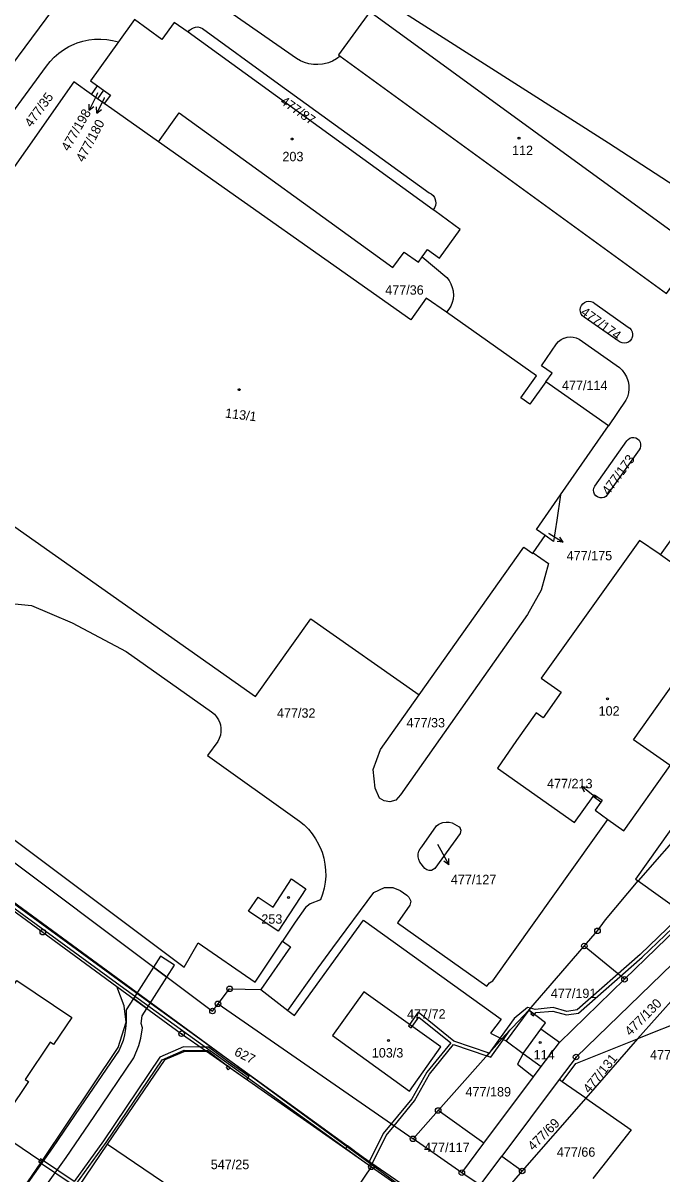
# Model space of a CAD drawing. Extents: x -758582 to -751794, y -998770 to -994350.
# Drawn here: x -754154.9 to -754039.5, y -997140.7 to -996932.8 of the extents above; entities that cross this region are included whole.
import ezdxf

# ---------------------------------------------------------------- set-up
doc = ezdxf.new("R2010")
doc.units = 0
for name, color, linetype in [('Hranice parcel', 7, 'Continuous'), ('Parcelní čísla', 7, 'Continuous'), ('Pop  PČ popisy', 7, 'Continuous'), ('Vnitřní kresba', 7, 'Continuous'), ('Věcná břemena k části', 7, 'Continuous'), ('Značky bodu BP', 7, 'Continuous'), ('Značky budov', 7, 'Continuous')]:
    doc.layers.add(name, color=color, linetype=linetype)

msp = doc.modelspace()

# ---------------------------------------------------------------- linework, layer by layer
at = {"layer": 'Hranice parcel'}
for p, q in [((-754080.79, -996966.53), (-754125.01, -996934.46)), ((-754097.57, -996938.81), (-754038.66, -996981.68)), ((-754142.47, -996945.71), (-754141.38, -996944.16)), ((-754141.38, -996944.16), (-754140.3, -996944.94)), ((-754140.3, -996944.94), (-754141.38, -996946.48)), ((-754141.38, -996946.48), (-754142.47, -996945.71)), ((-754140.18, -996947.33), (-754141.38, -996946.48)), ((-754082.75, -996975.06), (-754078.33, -996978.8)), ((-754051.59, -996983.45), (-754045.6, -996987.72)), ((-754047.37, -996990.24), (-754053.52, -996985.96)), ((-754054.43, -996989.89), (-754047.14, -996995.05)), ((-754049.15, -997005.57), (-754060.47, -996997.63)), ((-754045.97, -997000.96), (-754049.15, -997005.57)), ((-754057.78, -997018.04), (-754049.15, -997005.57)), ((-754051.59, -997016.5), (-754045.83, -997008.3)), ((-754043.62, -997009.9), (-754049.35, -997018.07)), ((-754062.72, -997028.49), (-754060.57, -997025.4)), ((-754050.49, -997073.54), (-754051.89, -997072.56)), ((-754082.84, -997081.61), (-754080.21, -997077.87)), ((-754077.38, -997077.3), (-754076.08, -997078.01)), ((-754034.32, -997076.96), (-754043.77, -997087.8)), ((-754082.29, -997085.57), (-754083.21, -997084.41)), ((-754063.54, -997111.14), (-754053.5, -997099.56)), ((-754046.24, -997105.57), (-754053.5, -997099.56)), ((-754057.99, -997116.96), (-754046.24, -997105.57)), ((-754111.89, -997107.42), (-754107.01, -997111.2)), ((-754119.64, -997110), (-754084.43, -997134.4)), ((-754063.54, -997111.14), (-754068.39, -997116.31)), ((-754032.89, -997111.93), (-754043.87, -997116.33)), ((-754079.89, -997129.27), (-754068.39, -997116.31)), ((-754043.87, -997116.33), (-754053.22, -997127.04)), ((-754121.74, -997118.55), (-754091.94, -997139.45)), ((-754071.64, -997135.2), (-754062.67, -997123.2)), ((-754058.02, -997123.68), (-754068.39, -997137.54)), ((-754057.48, -997124.07), (-754058.02, -997123.68)), ((-754053.22, -997127.04), (-754057.48, -997124.07)), ((-754053.22, -997127.04), (-754064.71, -997140.19)), ((-754084.43, -997134.4), (-754079.89, -997129.27)), ((-754071.64, -997135.2), (-754079.89, -997129.27)), ((-754075.61, -997140.51), (-754084.43, -997134.4)), ((-754139.57, -997135.37), (-754105.05, -997158.78)), ((-754075.61, -997140.51), (-754071.64, -997135.2)), ((-754072.33, -997142.79), (-754068.39, -997137.54)), ((-754068.39, -997137.54), (-754064.71, -997140.19)), ((-754105.05, -997158.78), (-754091.94, -997139.45)), ((-754072.33, -997142.79), (-754075.61, -997140.51))]:
    msp.add_line(p, q, dxfattribs=at)
for points in [[(-754105.46, -996939.21), (-754121.86, -996927.74), (-754127.57, -996923.78), (-754145.56, -996924.99), (-754166.15, -996952.75), (-754178.02, -996968.84), (-754181.56, -996972.31), (-754185.62, -996974.05), (-754188.1, -996974.56), (-754190.09, -996974.57), (-754192.07, -996974.3), (-754197.88, -996971.69), (-754201.66, -996969.1), (-754203.34, -996967.22)], [(-754114.92, -996922.81), (-754095.87, -996924.57), (-754049.13, -996954.42), (-754026.08, -996969.43)], [(-754038.66, -996981.68), (-754033.01, -996973.87), (-754092.2, -996930.79), (-754097.89, -996938.57), (-754097.57, -996938.81)], [(-754125.01, -996934.46), (-754127.57, -996932.69), (-754129.78, -996935.75), (-754134.74, -996932.18), (-754137.64, -996936.21)], [(-754125.01, -996934.46), (-754124.77, -996934.11), (-754124.45, -996933.83), (-754124.09, -996933.64), (-754123.68, -996933.53), (-754123.26, -996933.51), (-754122.84, -996933.6), (-754122.46, -996933.78)], [(-754122.46, -996933.78), (-754109.4, -996943.29), (-754081.53, -996963.47)], [(-754150.63, -996940.6), (-754149.96, -996939.75), (-754149.22, -996938.96), (-754148.41, -996938.25), (-754147.53, -996937.61), (-754146.6, -996937.06), (-754145.62, -996936.6), (-754145.08, -996936.39), (-754144.05, -996936.06), (-754142.99, -996935.84), (-754141.92, -996935.71), (-754140.83, -996935.69), (-754139.75, -996935.76), (-754138.69, -996935.94), (-754137.64, -996936.21)], [(-754137.64, -996936.21), (-754142.69, -996943.22), (-754141.38, -996944.16)], [(-754097.57, -996938.81), (-754098.23, -996939.29), (-754098.95, -996939.68), (-754099.7, -996939.98), (-754100.49, -996940.19), (-754100.79, -996940.24), (-754101.6, -996940.31), (-754102.41, -996940.29), (-754103.22, -996940.16), (-754104, -996939.94), (-754104.75, -996939.62), (-754105.46, -996939.21)], [(-754163.22, -996968.34), (-754167.78, -996965.13), (-754165.6, -996960.89), (-754160.73, -996954.3), (-754150.63, -996940.6)], [(-754142.47, -996945.71), (-754145.67, -996943.45), (-754163.22, -996968.34)], [(-754140.3, -996944.94), (-754139.08, -996945.82), (-754140.18, -996947.33)], [(-754130.4, -996954.24), (-754138.82, -996948.29), (-754140.18, -996947.33)], [(-754130.4, -996954.24), (-754126.63, -996949.05), (-754088.1, -996976.99), (-754086.04, -996974.22), (-754083.41, -996976.02), (-754082.75, -996975.06)], [(-754078.39, -996985.04), (-754082.05, -996982.48), (-754084.83, -996986.41), (-754130.4, -996954.24)], [(-754081.53, -996963.47), (-754081.14, -996963.67), (-754080.81, -996963.96), (-754080.55, -996964.31), (-754080.47, -996964.48), (-754080.34, -996964.9), (-754080.31, -996965.33), (-754080.38, -996965.77), (-754080.54, -996966.17), (-754080.79, -996966.53)], [(-754163.22, -996968.34), (-754163.91, -996969.32), (-754168.44, -996966.15), (-754174.84, -996975.25), (-754160.04, -996985.68), (-754176.78, -997009.44), (-754112.9, -997054.45), (-754102.9, -997040.42), (-754083.31, -997054.17)], [(-754082.75, -996975.06), (-754081.84, -996973.72), (-754079.65, -996975.29), (-754075.91, -996970.08), (-754080.49, -996966.75), (-754080.79, -996966.53)], [(-754078.33, -996978.8), (-754077.91, -996979.33), (-754077.58, -996979.92), (-754077.33, -996980.55), (-754077.18, -996981.21), (-754077.17, -996981.31), (-754077.13, -996981.98), (-754077.19, -996982.66), (-754077.36, -996983.31), (-754077.61, -996983.94), (-754077.96, -996984.52), (-754078.39, -996985.04)], [(-754060.47, -996997.63), (-754063.31, -997001.68), (-754064.96, -997000.53), (-754062.15, -996996.56), (-754078.39, -996985.04)], [(-754053.52, -996985.96), (-754053.82, -996985.7), (-754054.05, -996985.37), (-754054.18, -996984.99), (-754054.22, -996984.6), (-754054.16, -996984.21), (-754054.01, -996983.84), (-754053.76, -996983.53), (-754053.45, -996983.28), (-754053.08, -996983.12), (-754052.69, -996983.06), (-754052.3, -996983.09), (-754051.92, -996983.23), (-754051.59, -996983.45)], [(-754045.6, -996987.72), (-754045.28, -996987.95), (-754045.02, -996988.25), (-754044.85, -996988.6), (-754044.77, -996988.99), (-754044.8, -996989.38), (-754044.92, -996989.76), (-754044.98, -996989.88), (-754045.22, -996990.19), (-754045.54, -996990.43), (-754045.9, -996990.59), (-754046.29, -996990.65), (-754046.68, -996990.6), (-754047.05, -996990.47), (-754047.37, -996990.24)], [(-754060.47, -996997.63), (-754059.29, -996996.04), (-754061.2, -996994.71), (-754058.51, -996990.75)], [(-754058.51, -996990.75), (-754058.13, -996990.33), (-754057.69, -996989.99), (-754057.19, -996989.73), (-754057.15, -996989.71), (-754056.61, -996989.55), (-754056.05, -996989.49), (-754055.49, -996989.53), (-754054.94, -996989.66), (-754054.43, -996989.89)], [(-754192.4, -996994.13), (-754198.35, -997002.7), (-754197.86, -997014.01), (-754198.49, -997016.69), (-754200.19, -997019.97), (-754178.43, -997035.46), (-754177.44, -997035.63), (-754153.32, -997038.06), (-754146, -997041.17), (-754136.25, -997046.36), (-754120.79, -997057.26)], [(-754047.14, -996995.05), (-754046.64, -996995.54), (-754046.22, -996996.1), (-754045.89, -996996.71), (-754045.64, -996997.37), (-754045.59, -996997.56), (-754045.47, -996998.25), (-754045.45, -996998.95), (-754045.52, -996999.64), (-754045.7, -997000.32), (-754045.97, -997000.96)], [(-754225.26, -996997.02), (-754222.47, -996998.51), (-754230.99, -997012.45), (-754232.65, -997017.82), (-754232.38, -997021.15), (-754228.83, -997026.23), (-754214.12, -997037.13), (-754125.75, -997103.38), (-754123.21, -997098.99), (-754112.91, -997106.08), (-754108.02, -997098.69)], [(-754045.83, -997008.3), (-754045.59, -997008.02), (-754045.28, -997007.81), (-754044.93, -997007.7), (-754044.56, -997007.68), (-754044.2, -997007.76), (-754043.88, -997007.93), (-754043.61, -997008.19), (-754043.42, -997008.5), (-754043.33, -997008.86), (-754043.33, -997009.23), (-754043.43, -997009.58), (-754043.62, -997009.9)], [(-754039.71, -997028.91), (-754027.85, -997012.18), (-754023.24, -997015.41)], [(-754060.57, -997025.4), (-754062.11, -997024.29), (-754057.78, -997018.04)], [(-754057.78, -997018.04), (-754058.43, -997022.6), (-754059.09, -997026.48), (-754060.57, -997025.4)], [(-754049.35, -997018.07), (-754049.61, -997018.33), (-754049.93, -997018.52), (-754050.29, -997018.6), (-754050.66, -997018.59), (-754051.02, -997018.49), (-754051.12, -997018.43), (-754051.41, -997018.21), (-754051.64, -997017.91), (-754051.77, -997017.57), (-754051.81, -997017.2), (-754051.75, -997016.83), (-754051.59, -997016.5)], [(-754239.48, -997020.33), (-754210.52, -997043.57), (-754169.4, -997074.8), (-754120.65, -997111.31), (-754119.64, -997110)], [(-754039.71, -997028.91), (-754039.97, -997028.72), (-754043.54, -997026.29), (-754050.43, -997035.96), (-754061.28, -997051.18), (-754057.69, -997053.72), (-754060.94, -997058.31), (-754062.2, -997057.42), (-754065.77, -997062.43), (-754069.17, -997067.4), (-754055.28, -997077.26), (-754051.89, -997072.56)], [(-754062.72, -997028.49), (-754059.96, -997030.42), (-754061.28, -997035.26), (-754063.73, -997039.65), (-754086.69, -997072.26), (-754087.52, -997073.21), (-754088.64, -997073.53), (-754089.62, -997073.33), (-754090.47, -997072.82), (-754091.25, -997071.06), (-754091.6, -997067.65), (-754090.32, -997064.05), (-754083.31, -997054.17)], [(-754083.31, -997054.17), (-754064.42, -997027.49), (-754062.8, -997028.61), (-754062.72, -997028.49)], [(-754049.22, -997076.69), (-754046.35, -997078.74), (-754037.97, -997066.94), (-754044.6, -997062.28), (-754027.23, -997037.77), (-754039.71, -997028.91)], [(-754120.79, -997057.26), (-754120.3, -997057.66), (-754119.89, -997058.13), (-754119.55, -997058.67), (-754119.31, -997059.24), (-754119.21, -997059.58), (-754119.11, -997060.2), (-754119.11, -997060.83), (-754119.21, -997061.45), (-754119.41, -997062.05), (-754119.7, -997062.61)], [(-754119.7, -997062.61), (-754121.53, -997065.15), (-754104.94, -997076.98)], [(-754051.89, -997072.56), (-754051.65, -997072.22), (-754050.27, -997073.22), (-754050.49, -997073.54)], [(-754050.49, -997073.54), (-754051.55, -997075.02), (-754049.22, -997076.69)], [(-754046.24, -997105.57), (-754034.79, -997094.46), (-754019.64, -997075.58)], [(-754034.32, -997076.96), (-754035.97, -997075.79), (-754044.26, -997087.46), (-754043.77, -997087.8)], [(-754107.01, -997111.2), (-754101.56, -997103.52), (-754098.92, -997099.9), (-754091.53, -997089.9), (-754089.59, -997088.98), (-754088.1, -997088.98), (-754086.73, -997089.52), (-754085.52, -997090.37), (-754085.19, -997090.76), (-754084.81, -997091.44), (-754084.99, -997092.16), (-754087.22, -997095.34), (-754071.08, -997106.8), (-754070.62, -997106.18), (-754070.01, -997105.83), (-754051.65, -997080.1), (-754049.22, -997076.69)], [(-754104.94, -997076.98), (-754104.1, -997077.68), (-754103.33, -997078.45), (-754102.62, -997079.3), (-754102.01, -997080.2), (-754101.47, -997081.15), (-754101.02, -997082.15), (-754100.85, -997082.63), (-754100.54, -997083.68), (-754100.33, -997084.75), (-754100.21, -997085.84), (-754100.2, -997086.94), (-754100.29, -997088.03), (-754100.48, -997089.11), (-754100.76, -997090.16), (-754101.14, -997091.19)], [(-754080.21, -997077.87), (-754079.75, -997077.56), (-754079.25, -997077.33), (-754079.02, -997077.26), (-754078.47, -997077.18), (-754077.92, -997077.19), (-754077.38, -997077.3)], [(-754076.08, -997078.01), (-754075.9, -997078.28), (-754075.89, -997078.3), (-754075.81, -997078.61), (-754075.83, -997078.93), (-754075.94, -997079.23)], [(-754016.33, -997077.85), (-754031.82, -997097.16), (-754054.98, -997119.61), (-754058.02, -997123.68)], [(-754043.77, -997087.8), (-754036.13, -997093.24), (-754027.85, -997081.52), (-754034.32, -997076.96)], [(-754075.94, -997079.23), (-754080.46, -997085.56), (-754081.07, -997085.92)], [(-754083.21, -997084.41), (-754083.39, -997083.95), (-754083.48, -997083.46), (-754083.48, -997083.43), (-754083.47, -997082.93), (-754083.35, -997082.45), (-754083.14, -997082.01), (-754082.84, -997081.61)], [(-754081.07, -997085.92), (-754081.49, -997085.91), (-754081.53, -997085.9), (-754081.93, -997085.78), (-754082.29, -997085.57)], [(-754164.7, -997087.23), (-754151.28, -997097.05), (-754137.91, -997106.85)], [(-754106.39, -997087.41), (-754103.77, -997089.24), (-754108.81, -997096.88), (-754114.11, -997093.29), (-754112.38, -997090.76), (-754109.71, -997092.53), (-754106.39, -997087.41)], [(-754053.5, -997099.56), (-754051.12, -997096.82), (-754049.7, -997094.8), (-754043.77, -997087.8)], [(-754101.14, -997091.19), (-754103.03, -997091.96), (-754103.86, -997092.59), (-754105.72, -997095.23), (-754108.02, -997098.69)], [(-754107.01, -997111.2), (-754105.81, -997112.13), (-754093.39, -997094.89), (-754068.53, -997112.79), (-754070.41, -997115.31), (-754068.39, -997116.31)], [(-754108.02, -997098.69), (-754106.54, -997099.69), (-754111.89, -997107.42)], [(-754157.54, -997129.54), (-754167.48, -997122.81), (-754155.97, -997105.77), (-754146.02, -997112.46), (-754149.33, -997117.34), (-754149.94, -997116.93), (-754154.45, -997123.65), (-754153.84, -997124.06), (-754157.54, -997129.54)], [(-754151.48, -997138.46), (-754137.68, -997117.89), (-754136.23, -997113.32), (-754136.6, -997110.39), (-754137.91, -997106.85)], [(-754137.91, -997106.85), (-754126.22, -997115.41), (-754121.74, -997118.55)], [(-754119.64, -997110), (-754117.55, -997107.3), (-754111.89, -997107.42)], [(-754043.87, -997116.33), (-754036.8, -997108.35), (-754036.19, -997107.66)], [(-754085.04, -997125.76), (-754079.4, -997117.8), (-754093.31, -997107.82), (-754098.96, -997115.74), (-754085.04, -997125.76)], [(-754057.99, -997116.96), (-754061.36, -997114.56), (-754060.53, -997113.41), (-754063.54, -997111.14)], [(-754184.34, -997116.2), (-754151.83, -997138.22), (-754151.48, -997138.46)], [(-754068.39, -997116.31), (-754067.58, -997116.71), (-754064.51, -997118.98), (-754065.55, -997120.9), (-754062.67, -997123.2)], [(-754062.67, -997123.2), (-754061.26, -997121.33), (-754057.99, -997116.96)], [(-754057.48, -997124.07), (-754055.04, -997120.81), (-754043.87, -997116.33)], [(-754139.57, -997135.37), (-754129.2, -997120.07), (-754125.78, -997118.59), (-754121.74, -997118.55)], [(-754053.22, -997127.04), (-754045.06, -997132.74), (-754051.93, -997141.56)], [(-754150.93, -997152.13), (-754144.75, -997143.02), (-754139.57, -997135.37)], [(-754151.48, -997138.46), (-754151.69, -997138.76), (-754164.17, -997156.84), (-754170.04, -997157.55), (-754172.66, -997155.72), (-754176.07, -997160.59)], [(-754091.94, -997139.45), (-754077.49, -997149.58), (-754073.76, -997152.2)], [(-754064.71, -997140.19), (-754067.72, -997143.64), (-754056.25, -997147.12)]]:
    msp.add_lwpolyline(points, dxfattribs=at)
at = {"layer": 'Pop  PČ popisy'}
for p, q in [((-754141.38, -996945.39), (-754141.61, -996945.87)), ((-754142.93, -996948.57), (-754142.94, -996947.45)), ((-754141.61, -996945.87), (-754142.93, -996948.57)), ((-754140.23, -996946.38), (-754141.55, -996949.08)), ((-754140.18, -996946.27), (-754140.23, -996946.38)), ((-754142.93, -996948.57), (-754142.04, -996947.89)), ((-754141.55, -996949.08), (-754141.56, -996947.96)), ((-754141.55, -996949.08), (-754140.66, -996948.4)), ((-754059.97, -997024.95), (-754059.85, -997025.02)), ((-754059.85, -997025.02), (-754057.31, -997026.61)), ((-754057.31, -997026.61), (-754058.42, -997026.5)), ((-754057.31, -997026.61), (-754057.89, -997025.66)), ((-754051.63, -997072.54), (-754053.99, -997070.69)), ((-754053.99, -997070.69), (-754052.9, -997070.91)), ((-754053.99, -997070.69), (-754053.51, -997071.7)), ((-754051.32, -997072.78), (-754051.63, -997072.54)), ((-754080, -997081.15), (-754079.39, -997082.25)), ((-754079.39, -997082.25), (-754077.94, -997084.88)), ((-754077.94, -997084.88), (-754078.86, -997084.24)), ((-754077.94, -997084.88), (-754077.98, -997083.76))]:
    msp.add_line(p, q, dxfattribs=at)
at = {"layer": 'Vnitřní kresba'}
for p, q in [((-754218.7, -997046.08), (-754077.49, -997149.58)), ((-754063.54, -997111.14), (-754067.58, -997116.71)), ((-754064.51, -997118.98), (-754061.36, -997114.56)), ((-754064.51, -997118.98), (-754061.26, -997121.33))]:
    msp.add_line(p, q, dxfattribs=at)
at = {"layer": 'Věcná břemena k části'}
for points in [[(-754183.59, -997073.4), (-754183, -997073.83), (-754182.87, -997073.79), (-754166.13, -997085.67), (-754137.29, -997106.72), (-754092.06, -997139.37), (-754089.28, -997133.79), (-754087.85, -997132.03), (-754088.35, -997131.69), (-754089.79, -997133.46), (-754092.33, -997138.58), (-754108.37, -997126.95), (-754136.94, -997106.23), (-754165.78, -997085.18), (-754182.77, -997073.13)], [(-754131.27, -997103.36), (-754128.86, -997105.16), (-754127.48, -997102.99), (-754130.01, -997101.37)], [(-754134.9, -997109.05), (-754132.48, -997110.83), (-754128.86, -997105.16), (-754131.27, -997103.36)], [(-754088.35, -997131.69), (-754087.85, -997132.03), (-754084.17, -997127.5), (-754081.46, -997122.71), (-754077.09, -997117.33), (-754071.11, -997119.38), (-754070.68, -997118.89), (-754077.04, -997116.72), (-754083.5, -997111.52), (-754085.08, -997113.73), (-754085.25, -997113.97), (-754084.77, -997114.32), (-754084.59, -997114.08), (-754083.38, -997112.39), (-754077.61, -997117.03), (-754081.96, -997122.37), (-754084.66, -997127.16)], [(-754070.68, -997118.89), (-754068.39, -997116.31), (-754066.92, -997114.74), (-754066.48, -997114.27), (-754063.54, -997111.14), (-754063.23, -997110.78), (-754063.75, -997110.65), (-754066.19, -997112.67), (-754068.71, -997116.15)], [(-754062.98, -997111.56), (-754063.17, -997111.79), (-754062.69, -997112.16), (-754062.5, -997111.92)], [(-754066.92, -997114.74), (-754068.39, -997116.31), (-754070.68, -997118.89), (-754071.11, -997119.38), (-754070.37, -997119.63), (-754068.12, -997116.44)], [(-754117.91, -997121.23), (-754118.2, -997121.49), (-754117.79, -997121.92), (-754117.42, -997121.58)], [(-754096.63, -997136.16), (-754091.94, -997139.45), (-754077.49, -997149.58), (-754075.82, -997150.75), (-754075.31, -997151.11), (-754023.91, -997186.29), (-753988.57, -997211.96), (-753985.33, -997207.81), (-753985.83, -997207.42), (-753988.72, -997211.17), (-754023.57, -997185.8), (-754075.2, -997150.35), (-754093.77, -997137.51), (-754096.24, -997135.65)], [(-754152.04, -997138.53), (-754151.69, -997138.76), (-754151.48, -997138.46), (-754151.83, -997138.22)], [(-754151.83, -997138.22), (-754151.48, -997138.46), (-754151.35, -997138.27), (-754151.7, -997138.03)]]:
    msp.add_lwpolyline(points, close=True, dxfattribs=at)
for points in [[(-754035.22, -997093.22), (-754043.44, -997101.12), (-754054.78, -997111.11), (-754056.68, -997111.37), (-754059.11, -997110.69), (-754062.37, -997111), (-754063.23, -997110.78), (-754063.54, -997111.14), (-754062.98, -997111.56), (-754062.5, -997111.92), (-754062.24, -997111.59), (-754059.17, -997111.3), (-754056.72, -997111.98), (-754054.52, -997111.68), (-754043.03, -997101.57), (-754034.77, -997093.62)], [(-754153.72, -997147.12), (-754147.04, -997137.76), (-754142.03, -997130.35), (-754134.84, -997119.78), (-754133.94, -997117.55), (-754133.59, -997116.21), (-754133.3, -997114.32), (-754133.53, -997113.55), (-754133.32, -997112.15), (-754132.48, -997110.83), (-754134.9, -997109.05), (-754136.2, -997111.08), (-754136.23, -997113.32), (-754136.37, -997114.53), (-754136.53, -997115.61), (-754136.79, -997116.61), (-754137.5, -997118.36), (-754144.51, -997128.66), (-754149.51, -997136.05), (-754156.18, -997145.4)], [(-754145.3, -997142.66), (-754139.85, -997135.07), (-754129.75, -997120.14), (-754125.75, -997118.36), (-754121.54, -997118.43), (-754117.91, -997121.23), (-754117.42, -997121.58), (-754114.41, -997123.69), (-754114.03, -997123.15), (-754117.23, -997120.9), (-754121.34, -997117.83), (-754122.8, -997117.81), (-754125.87, -997117.76), (-754130.15, -997119.66), (-754140.35, -997134.73), (-754145.62, -997142.08), (-754151.35, -997138.27), (-754151.69, -997138.76), (-754145.96, -997142.57)]]:
    msp.add_lwpolyline(points, dxfattribs=at)
at = {"layer": 'Značky bodu BP'}
for centre, radius in [((-754151.28, -997097.05), 0.5), ((-754151.28, -997097.05), 0.0303), ((-754051.12, -997096.82), 0.5), ((-754051.12, -997096.82), 0.0303), ((-754053.5, -997099.56), 0.5), ((-754053.5, -997099.56), 0.0303), ((-754046.24, -997105.57), 0.5), ((-754046.24, -997105.57), 0.0303), ((-754117.55, -997107.3), 0.5), ((-754117.55, -997107.3), 0.0303), ((-754119.64, -997110), 0.5), ((-754120.65, -997111.31), 0.5), ((-754120.65, -997111.31), 0.0303), ((-754119.64, -997110), 0.0303), ((-754126.22, -997115.41), 0.5), ((-754126.22, -997115.41), 0.0303), ((-754054.98, -997119.61), 0.5), ((-754054.98, -997119.61), 0.0303), ((-754079.89, -997129.27), 0.5), ((-754079.89, -997129.27), 0.0303), ((-754084.43, -997134.4), 0.5), ((-754084.43, -997134.4), 0.0303), ((-754091.94, -997139.45), 0.5), ((-754091.94, -997139.45), 0.0303), ((-754075.61, -997140.51), 0.5), ((-754075.61, -997140.51), 0.0303), ((-754064.71, -997140.19), 0.5), ((-754064.71, -997140.19), 0.0303)]:
    msp.add_circle(centre, radius, dxfattribs=at)
at = {"layer": 'Značky budov'}
for centre in [(-754106.23, -996953.75), (-754065.29, -996953.61), (-754115.8, -996999.04), (-754049.32, -997054.88), (-754106.91, -997090.77), (-754088.88, -997116.65), (-754061.46, -997117)]:
    msp.add_circle(centre, 0.175, dxfattribs=at)

# ---------------------------------------------------------------- texts
at = {"layer": 'Parcelní čísla'}
for s, rotation, p in [('477/35', 54, (-754153.36, -996951.77)), ('477/87', 325, (-754108.53, -996947.28)), ('477/198', 60, (-754146.61, -996956.08)), ('477/180', 62, (-754143.92, -996958.06)), ('477/174', 324, (-754054.3, -996985.35)), ('113/1', 353, (-754118.43, -997004.07)), ('477/173', 54, (-754049.1, -997018.22)), ('477/130', 45, (-754045.19, -997115.9)), ('627', 333, (-754116.86, -997119.21)), ('477/131', 51, (-754052.58, -997126.3)), ('477/69', 45, (-754062.71, -997136.65))]:
    msp.add_text(s, height=1.7, rotation=rotation, dxfattribs=at).set_placement(p)
for s, p in [('112', (-754066.55, -996956.66)), ('203', (-754108.01, -996957.77)), ('477/36', (-754089.45, -996981.88)), ('477/114', (-754057.53, -996999.11)), ('477/175', (-754056.68, -997029.87)), ('477/32', (-754109, -997058.31)), ('102', (-754050.92, -997057.93)), ('477/33', (-754085.6, -997060.06)), ('477/213', (-754060.23, -997071.05)), ('477/127', (-754077.6, -997088.39)), ('253', (-754111.82, -997095.53)), ('477/191', (-754059.54, -997108.96)), ('477/72', (-754085.5, -997112.68)), ('103/3', (-754091.87, -997119.7)), ('114', (-754062.66, -997120.05)), ('477/132', (-754041.62, -997120.07)), ('477/189', (-754074.95, -997126.74)), ('477/117', (-754082.43, -997136.79)), ('477/66', (-754058.46, -997137.63)), ('547/25', (-754120.95, -997139.88))]:
    msp.add_text(s, height=1.7, dxfattribs=at).set_placement(p)

doc.saveas('drawing.dxf')
